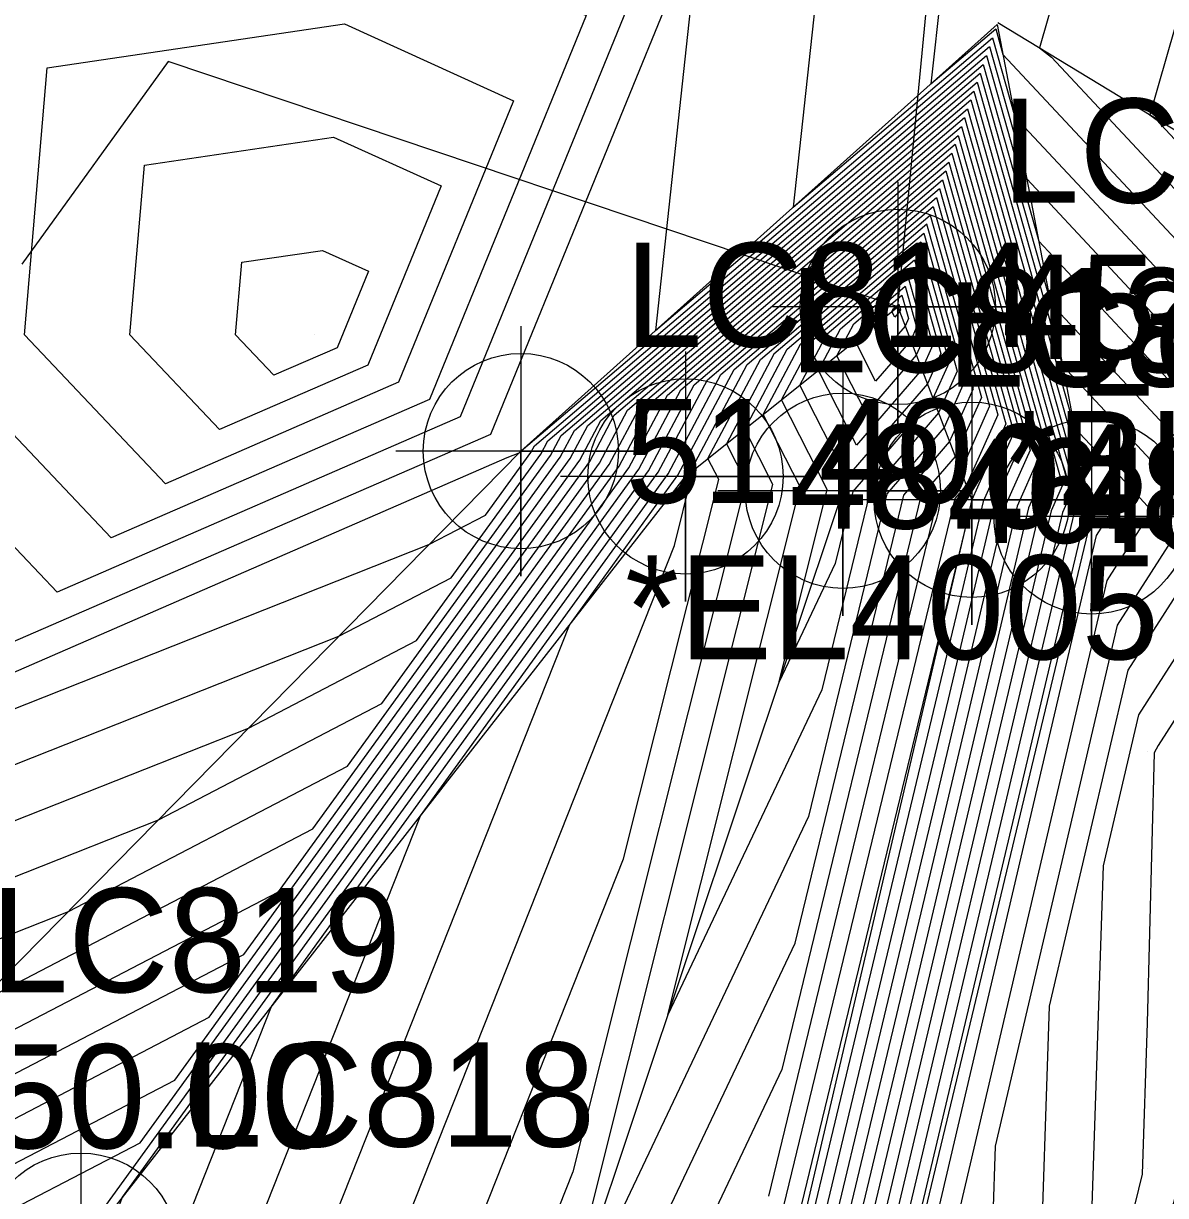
# Model space of a CAD drawing. Extents: x 2188792 to 2191981, y 386090 to 389710.
# Drawn here: x 2190413.16 to 2190440.59, y 388109.55 to 388137.69 of the extents above; entities that cross this region are included whole.
import ezdxf

# ---------------------------------------------------------------- set-up
doc = ezdxf.new("R2010")
doc.units = 0
for name, color, linetype in [('DTM Contours Major', 7, 'Continuous'), ('DTM Contours Minor', 7, 'Continuous'), ('Exist DTM Breakline', 7, 'Continuous'), ('Exist DTM Breakline Cogo Comment', 7, 'Continuous'), ('Exist DTM Breakline Cogo Elevation', 7, 'Continuous'), ('Exist DTM Breakline Cogo Number', 7, 'Continuous'), ('Exist DTM Breakline Cogo Point CELL', 7, 'Continuous'), ('Exist DTM Breakline Underwater', 7, 'Continuous'), ('Exist DTM Breakline Underwater Cogo Elevation', 7, 'Continuous'), ('Exist DTM Breakline Underwater Cogo Number', 7, 'Continuous'), ('Exist DTM Breakline Underwater Cogo Point CELL', 7, 'Continuous'), ('Exist DTM Drainline', 7, 'Continuous'), ('Exist DTM Drainline Cogo Elevation', 7, 'Continuous'), ('Exist DTM Drainline Cogo Number', 7, 'Continuous'), ('Exist DTM Drainline Cogo Point CELL', 7, 'Continuous'), ('Exist DTM QL2 LIDAR Elevation Point', 7, 'Continuous'), ('Exist Structure Minor Pipes RCP 18 Inch', 7, 'Continuous'), ('Exist Structure Minor Pipes RCP 18 Inch Cogo Comment', 7, 'Continuous'), ('Exist Structure Minor Pipes RCP 18 Inch Cogo Elevation', 7, 'Continuous'), ('Exist Structure Minor Pipes RCP 18 Inch Cogo Number', 7, 'Continuous'), ('Exist Structure Minor Pipes RCP 18 Inch Cogo Point CELL', 7, 'Continuous'), ('Exist Structure Minor Pipes RCP 18 Inch Leader', 7, 'Continuous'), ('PH Exist DTM Breakline', 7, 'Continuous')]:
    doc.layers.add(name, color=color, linetype=linetype)

msp = doc.modelspace()

# ---------------------------------------------------------------- linework, layer by layer
at = {"layer": 'DTM Contours Major'}
for points in [[(2190415.274, 388125.338), (2190410.651, 388130.212), (2190411.401, 388138.958), (2190421.14, 388140.396), (2190426.681, 388137.88), (2190422.912, 388128.659), (2190415.274, 388125.338)], [(2190435.202, 388138.489), (2190434.959, 388136.235), (2190436.515, 388137.557), (2190436.689, 388136.94), (2190441.886, 388131.377), (2190446.32, 388126.618), (2190443.336, 388121.966), (2190442.151, 388119.859), (2190441.922, 388111.011), (2190441.94, 388110.029), (2190441.708, 388109.287), (2190440.149, 388103.43), (2190439.4, 388100.364), (2190439.225, 388091.696), (2190439.053, 388088.958), (2190431.357, 388072.039), (2190428.002, 388069.063), (2190427.699, 388067.66), (2190421.721, 388058.375), (2190415.758, 388048.564)], [(2190400.405, 388108.26), (2190403.261, 388110.762), (2190402.066, 388118.578), (2190410.1, 388118.768), (2190420.737, 388122.975), (2190423.434, 388124.378), (2190425.587, 388127.35), (2190425.757, 388127.67), (2190436.14, 388136.491), (2190438.122, 388129.474), (2190439.819, 388127.657), (2190441.267, 388126.103), (2190439.433, 388123.243), (2190436.504, 388110.737), (2190436.335, 388105.647)], [(2190390.571, 388100.635), (2190400.954, 388104.132), (2190409.856, 388111.929), (2190409.852, 388111.956), (2190409.879, 388111.956), (2190409.915, 388111.97), (2190419.287, 388116.844), (2190426.763, 388127.168), (2190427.354, 388128.28), (2190435.764, 388135.426), (2190438.316, 388126.394), (2190438.117, 388125.95), (2190433.674, 388107.178), (2190432.375, 388101.76), (2190430.381, 388092.294), (2190429.486, 388078.052), (2190426.995, 388072.577), (2190425.91, 388071.614), (2190425.423, 388069.364), (2190423.324, 388066.104), (2190413.425, 388049.816)], [(2190391.476, 388096.928), (2190392.721, 388097.046), (2190401.504, 388100.003), (2190408.638, 388106.253), (2190413.954, 388108.694), (2190415.139, 388109.31), (2190427.94, 388126.987), (2190428.951, 388128.891), (2190435.389, 388134.36), (2190437.342, 388127.447), (2190436.757, 388126.139), (2190435.088, 388119.085), (2190430.975, 388101.927), (2190425.332, 388075.137), (2190424.875, 388072.827), (2190424.86, 388072.748), (2190424.662, 388071.956), (2190424.285, 388070.216), (2190424.126, 388069.969), (2190412.259, 388050.442)], [(2190421.117, 388105.784), (2190428.797, 388125.159), (2190429.208, 388126.8), (2190429.162, 388126.891), (2190430.548, 388129.501), (2190435.014, 388133.295), (2190436.368, 388128.5), (2190435.674, 388126.945), (2190435.125, 388126.31), (2190431.061, 388109.536)], [(2190431.372, 388128.654), (2190432.146, 388130.111), (2190434.638, 388132.229), (2190435.394, 388129.552), (2190435.007, 388128.685), (2190433.079, 388126.453), (2190432.66, 388124.725), (2190431.31, 388121.881), (2190432.47, 388126.503), (2190431.372, 388128.654)], [(2190433.861, 388129.87), (2190433.582, 388130.418), (2190433.743, 388130.722), (2190434.263, 388131.163), (2190434.421, 388130.605), (2190434.34, 388130.424), (2190433.861, 388129.87)]]:
    msp.add_lwpolyline(points, dxfattribs=at)
at = {"layer": 'DTM Contours Minor'}
for points in [[(2190444.217, 388149.422), (2190440.213, 388135.495), (2190440.365, 388135.379), (2190442.713, 388132.865), (2190448.341, 388126.825), (2190446.256, 388123.574), (2190443.984, 388119.537), (2190443.785, 388111.852), (2190443.822, 388109.838), (2190443.347, 388108.316), (2190441.179, 388100.168), (2190440.922, 388099.639), (2190440.758, 388090.18), (2190440.642, 388090.026), (2190440.415, 388089.731), (2190440.195, 388089.443), (2190432.23, 388071.931), (2190428.42, 388068.553), (2190428.154, 388067.32), (2190421.4, 388056.83), (2190416.225, 388048.314)], [(2190408.816, 388130.212), (2190407.248, 388133.11), (2190408.239, 388140.213), (2190408.974, 388143.639), (2190411.014, 388142.9), (2190413.602, 388141.962), (2190421.406, 388143.115), (2190428.425, 388139.927), (2190423.65, 388128.244), (2190413.973, 388124.037), (2190410.147, 388128.071), (2190407.901, 388127.967), (2190408.816, 388130.212)], [(2190438.719, 388141.118), (2190437.564, 388137.101), (2190437.853, 388136.881), (2190442.3, 388132.121), (2190447.33, 388126.722), (2190444.796, 388122.77), (2190443.067, 388119.698), (2190442.853, 388111.432), (2190442.881, 388109.934), (2190442.528, 388108.802), (2190440.24, 388100.205), (2190440.217, 388100.159), (2190440.149, 388096.229), (2190440.032, 388090.398), (2190440.01, 388090.049), (2190431.793, 388071.985), (2190428.211, 388068.808), (2190427.926, 388067.49), (2190421.561, 388057.603), (2190415.991, 388048.439)], [(2190400.146, 388140.099), (2190405.495, 388130.212), (2190402.295, 388122.361), (2190410.147, 388122.726), (2190411.371, 388121.435), (2190424.784, 388127.266), (2190425.066, 388127.377), (2190425.094, 388127.391), (2190425.116, 388127.422), (2190425.118, 388127.426), (2190436.29, 388136.918), (2190437.549, 388132.46), (2190440.646, 388129.145), (2190443.288, 388126.309), (2190439.942, 388121.09), (2190439.092, 388117.463), (2190438.798, 388108.593)], [(2190404.116, 388140.213), (2190403.63, 388136.729), (2190407.156, 388130.212), (2190405.098, 388125.164), (2190410.147, 388125.399), (2190412.672, 388122.736), (2190424.388, 388127.829), (2190429.402, 388140.095), (2190428.347, 388130.319), (2190436.365, 388137.131), (2190437.262, 388133.954), (2190441.06, 388129.889), (2190444.299, 388126.412), (2190440.416, 388120.358), (2190440.317, 388120.182), (2190440.149, 388113.698), (2190440.029, 388110.066), (2190437.741, 388100.707)], [(2190432.401, 388140.211), (2190431.653, 388133.277), (2190436.44, 388137.344), (2190436.976, 388135.447), (2190441.473, 388130.633), (2190445.309, 388126.515), (2190441.876, 388121.162), (2190441.234, 388120.02), (2190440.99, 388110.59), (2190440.998, 388110.124), (2190440.889, 388109.772), (2190440.149, 388106.995), (2190438.571, 388100.535), (2190438.418, 388092.994), (2190438.096, 388087.868), (2190430.921, 388072.092), (2190427.793, 388069.318), (2190427.471, 388067.831), (2190421.881, 388059.148), (2190415.525, 388048.689)], [(2190416.575, 388126.639), (2190413.186, 388130.212), (2190413.736, 388136.623), (2190420.875, 388137.677), (2190424.937, 388135.833), (2190422.174, 388129.073), (2190416.575, 388126.639)], [(2190400.295, 388109.086), (2190401.942, 388110.528), (2190400.508, 388119.902), (2190410.144, 388120.131), (2190422.901, 388125.176), (2190424.264, 388125.885), (2190425.351, 388127.386), (2190425.437, 388127.548), (2190436.215, 388136.705), (2190437.835, 388130.967), (2190440.233, 388128.401), (2190442.278, 388126.206), (2190439.687, 388122.166), (2190437.798, 388114.1), (2190437.566, 388107.12)], [(2190400.515, 388107.434), (2190404.58, 388110.995), (2190403.623, 388117.253), (2190410.056, 388117.406), (2190418.572, 388120.774), (2190422.605, 388122.871), (2190425.822, 388127.313), (2190426.076, 388127.792), (2190436.065, 388136.278), (2190438.409, 388127.98), (2190439.406, 388126.913), (2190440.257, 388125.999), (2190439.179, 388124.319), (2190435.21, 388107.373)], [(2190400.625, 388106.609), (2190405.899, 388111.229), (2190405.18, 388115.929), (2190410.011, 388116.043), (2190416.408, 388118.573), (2190421.775, 388121.364), (2190426.057, 388127.277), (2190426.396, 388127.914), (2190435.99, 388136.065), (2190438.695, 388126.487), (2190438.993, 388126.169), (2190439.246, 388125.896), (2190438.925, 388125.395), (2190433.916, 388104.01)], [(2190390.145, 388113.89), (2190393.172, 388103.236), (2190400.735, 388105.783), (2190407.218, 388111.462), (2190406.737, 388114.604), (2190409.967, 388114.681), (2190414.244, 388116.372), (2190420.946, 388119.858), (2190426.293, 388127.241), (2190426.715, 388128.036), (2190435.914, 388135.852), (2190438.705, 388125.973), (2190438.661, 388125.874), (2190433.108, 388102.416), (2190432.935, 388101.693), (2190432.669, 388100.43), (2190431.399, 388080.234), (2190427.868, 388072.47), (2190426.328, 388071.104), (2190425.878, 388069.024), (2190423.004, 388064.559), (2190413.892, 388049.565)], [(2190391.871, 388101.936), (2190400.844, 388104.957), (2190408.537, 388111.696), (2190408.294, 388113.28), (2190409.923, 388113.319), (2190412.079, 388114.171), (2190420.116, 388118.351), (2190426.528, 388127.205), (2190427.034, 388128.158), (2190435.839, 388135.639), (2190438.51, 388126.184), (2190438.389, 388125.912), (2190433.391, 388104.797), (2190432.655, 388101.726), (2190431.525, 388096.362), (2190430.442, 388079.143), (2190427.432, 388072.523), (2190426.119, 388071.359), (2190425.651, 388069.194), (2190423.164, 388065.332), (2190413.658, 388049.691)], [(2190390.515, 388099.754), (2190401.064, 388103.306), (2190409.633, 388110.813), (2190410.682, 388111.294), (2190418.457, 388115.337), (2190426.999, 388127.132), (2190427.673, 388128.402), (2190435.689, 388135.213), (2190438.121, 388126.605), (2190437.845, 388125.988), (2190433.956, 388109.56), (2190432.095, 388101.793), (2190429.237, 388088.227), (2190428.529, 388076.962), (2190426.559, 388072.631), (2190425.7, 388071.87), (2190425.196, 388069.535), (2190423.485, 388066.877), (2190413.192, 388049.941)], [(2190391.067, 388099.077), (2190401.174, 388102.48), (2190409.385, 388109.673), (2190411.5, 388110.644), (2190417.628, 388113.83), (2190427.234, 388127.096), (2190427.993, 388128.524), (2190435.614, 388135), (2190437.926, 388126.815), (2190437.573, 388126.026), (2190434.239, 388111.941), (2190431.815, 388101.826), (2190428.093, 388084.159), (2190427.572, 388075.871), (2190426.123, 388072.685), (2190425.491, 388072.125), (2190424.968, 388069.705), (2190423.645, 388067.65), (2190412.959, 388050.066)], [(2190417.876, 388127.94), (2190415.721, 388130.212), (2190416.071, 388134.288), (2190420.61, 388134.959), (2190423.193, 388133.786), (2190421.436, 388129.488), (2190417.876, 388127.94)], [(2190391.618, 388098.4), (2190401.284, 388101.655), (2190409.136, 388108.533), (2190412.318, 388109.994), (2190416.798, 388112.324), (2190427.469, 388127.059), (2190428.312, 388128.646), (2190435.539, 388134.786), (2190437.731, 388127.026), (2190437.301, 388126.063), (2190434.522, 388114.322), (2190431.535, 388101.86), (2190426.949, 388080.091), (2190426.615, 388074.781), (2190425.687, 388072.739), (2190425.282, 388072.38), (2190424.74, 388069.875), (2190423.805, 388068.423), (2190412.725, 388050.191)], [(2190392.17, 388097.723), (2190401.394, 388100.829), (2190408.887, 388107.393), (2190413.136, 388109.344), (2190415.968, 388110.817), (2190427.705, 388127.023), (2190428.632, 388128.768), (2190435.464, 388134.573), (2190437.537, 388127.237), (2190437.029, 388126.101), (2190434.805, 388116.703), (2190431.255, 388101.893), (2190425.805, 388076.024), (2190425.659, 388073.69), (2190425.251, 388072.793), (2190425.073, 388072.635), (2190424.513, 388070.046), (2190423.966, 388069.196), (2190412.492, 388050.317)], [(2190391.76, 388096.226), (2190393.272, 388096.369), (2190401.614, 388099.178), (2190408.389, 388105.113), (2190414.383, 388107.865), (2190414.404, 388107.872), (2190414.498, 388108.015), (2190414.973, 388108.066), (2190415.545, 388109.51), (2190428.175, 388126.95), (2190429.271, 388129.013), (2190435.314, 388134.147), (2190437.147, 388127.658), (2190436.486, 388126.177), (2190435.37, 388121.466), (2190430.695, 388101.96), (2190427.289, 388085.789), (2190424.721, 388072.787), (2190424.634, 388072.345), (2190424.136, 388070.357), (2190422.492, 388068.394), (2190411.757, 388050.742)], [(2190392.045, 388095.524), (2190393.824, 388095.692), (2190401.723, 388098.352), (2190408.141, 388103.973), (2190413.817, 388106.58), (2190413.91, 388106.61), (2190414.342, 388107.265), (2190416.509, 388107.496), (2190419.122, 388114.088), (2190428.411, 388126.914), (2190429.59, 388129.135), (2190435.239, 388133.934), (2190436.952, 388127.868), (2190436.214, 388126.215), (2190435.653, 388123.847), (2190430.415, 388101.993), (2190429.246, 388096.44), (2190424.567, 388072.748), (2190424.408, 388071.942), (2190424.041, 388070.476), (2190419.607, 388065.185), (2190411.077, 388051.159)], [(2190418.045, 388106.925), (2190422.699, 388118.665), (2190428.646, 388126.878), (2190429.91, 388129.257), (2190435.164, 388133.721), (2190436.758, 388128.079), (2190435.942, 388126.253), (2190435.936, 388126.228), (2190435.817, 388125.731), (2190430.422, 388103.46)], [(2190419.581, 388106.355), (2190426.275, 388123.243), (2190428.881, 388126.842), (2190430.229, 388129.379), (2190435.089, 388133.508), (2190436.563, 388128.289), (2190435.807, 388126.597), (2190435.534, 388126.281), (2190430.741, 388106.498)], [(2190385.509, 388099.267), (2190393.185, 388092.716), (2190396.029, 388092.984), (2190402.163, 388095.049), (2190407.145, 388099.414), (2190411.553, 388101.438), (2190411.937, 388101.563), (2190413.717, 388104.261), (2190422.653, 388105.214), (2190427.577, 388117.638), (2190429.861, 388126.741), (2190429.604, 388127.243), (2190430.868, 388129.623), (2190434.939, 388133.081), (2190436.173, 388128.71), (2190435.54, 388127.293), (2190434.716, 388126.339), (2190431.381, 388112.574), (2190427.052, 388103.453), (2190422.189, 388085.259), (2190421.678, 388076.588), (2190421.615, 388075.511), (2190423.231, 388071.156), (2190408.45, 388052.884)], [(2190408.459, 388053.747), (2190422.775, 388071.445), (2190419.806, 388079.448), (2190419.813, 388079.557), (2190419.865, 388080.441), (2190426.127, 388103.868), (2190431.701, 388115.612), (2190434.306, 388126.367), (2190435.407, 388127.641), (2190435.979, 388128.921), (2190434.864, 388132.868), (2190431.187, 388129.745), (2190430.046, 388127.596), (2190430.513, 388126.681), (2190426.358, 388110.117), (2190424.188, 388104.644), (2190413.561, 388103.511), (2190411.444, 388100.301), (2190410.987, 388100.152), (2190406.897, 388098.274), (2190402.273, 388094.224), (2190396.581, 388092.307), (2190393.469, 388092.013), (2190385.075, 388099.178)], [(2190430.488, 388127.949), (2190431.507, 388129.867), (2190434.788, 388132.655), (2190435.784, 388129.131), (2190435.273, 388127.989), (2190433.897, 388126.396), (2190432.021, 388118.65), (2190425.966, 388105.893), (2190431.165, 388126.622), (2190430.488, 388127.949)], [(2190430.93, 388128.302), (2190431.826, 388129.989), (2190434.713, 388132.442), (2190435.589, 388129.342), (2190435.14, 388128.337), (2190433.488, 388126.424), (2190432.341, 388121.687), (2190428.638, 388113.887), (2190431.817, 388126.563), (2190430.93, 388128.302)], [(2190419.177, 388129.241), (2190418.256, 388130.212), (2190418.406, 388131.954), (2190420.345, 388132.24), (2190421.449, 388131.739), (2190420.698, 388129.903), (2190419.177, 388129.241)], [(2190432.942, 388126.797), (2190431.814, 388129.007), (2190432.465, 388130.233), (2190434.563, 388132.016), (2190435.2, 388129.763), (2190434.873, 388129.033), (2190432.942, 388126.797)], [(2190433.172, 388127.565), (2190432.256, 388129.36), (2190432.785, 388130.355), (2190434.488, 388131.803), (2190435.005, 388129.973), (2190434.74, 388129.38), (2190433.172, 388127.565)], [(2190433.402, 388128.333), (2190432.698, 388129.712), (2190433.104, 388130.477), (2190434.413, 388131.59), (2190434.81, 388130.184), (2190434.607, 388129.728), (2190433.402, 388128.333)], [(2190433.631, 388129.102), (2190433.14, 388130.065), (2190433.424, 388130.6), (2190434.338, 388131.377), (2190434.615, 388130.394), (2190434.473, 388130.076), (2190433.631, 388129.102)], [(2190434.091, 388130.638), (2190434.023, 388130.77), (2190434.062, 388130.844), (2190434.188, 388130.95), (2190434.226, 388130.816), (2190434.206, 388130.772), (2190434.091, 388130.638)]]:
    msp.add_lwpolyline(points, dxfattribs=at)
at = {"layer": 'Exist DTM Breakline'}
for points in [[(2190425.111, 388127.423), (2190436.551, 388137.66), (2190438.817, 388125.852)], [(2190399.111, 388078.107), (2190403.689, 388083.58), (2190409.878, 388111.933), (2190425.111, 388127.423)], [(2190438.817, 388125.852), (2190433.021, 388101.683), (2190424.192, 388070.286), (2190412.166, 388050.492), (2190381.296, 388010.382)]]:
    msp.add_lwpolyline(points, dxfattribs=at)
at = {"layer": 'Exist DTM Breakline Cogo Point CELL'}
for points in [[(2190425.111, 388130.423), (2190425.111, 388124.423), (2190425.111, 388127.423), (2190428.111, 388127.423), (2190422.111, 388127.423)], [(2190438.817, 388128.852), (2190438.817, 388122.852), (2190438.817, 388125.852), (2190441.817, 388125.852), (2190435.817, 388125.852)]]:
    msp.add_lwpolyline(points, dxfattribs=at)
for centre in [(2190425.111, 388127.423), (2190438.817, 388125.852)]:
    msp.add_circle(centre, 2.344, dxfattribs=at)
at = {"layer": 'Exist DTM Breakline Underwater'}
for points in [[(2190429.065, 388126.813), (2190434.164, 388130.883), (2190435.939, 388126.253)], [(2190244.356, 388053.38), (2190283.091, 388070.226), (2190330.036, 388094.908), (2190369.99, 388097.372), (2190397.565, 388075.843), (2190404.692, 388083.028), (2190414.542, 388108.226), (2190429.065, 388126.813)], [(2190435.939, 388126.253), (2190430.269, 388102.011), (2190423.774, 388070.81), (2190408.449, 388052.77), (2190378.747, 388011.938)]]:
    msp.add_lwpolyline(points, dxfattribs=at)
at = {"layer": 'Exist DTM Breakline Underwater Cogo Point CELL'}
for points in [[(2190429.065, 388129.813), (2190429.065, 388123.813), (2190429.065, 388126.813), (2190432.065, 388126.813), (2190426.065, 388126.813)], [(2190435.939, 388129.253), (2190435.939, 388123.253), (2190435.939, 388126.253), (2190438.939, 388126.253), (2190432.939, 388126.253)], [(2190414.542, 388111.226), (2190414.542, 388105.226), (2190414.542, 388108.226), (2190417.542, 388108.226), (2190411.542, 388108.226)]]:
    msp.add_lwpolyline(points, dxfattribs=at)
for centre in [(2190429.065, 388126.813), (2190435.939, 388126.253), (2190414.542, 388108.226)]:
    msp.add_circle(centre, 2.344, dxfattribs=at)
at = {"layer": 'Exist DTM Drainline'}
msp.add_lwpolyline([(2190432.844, 388126.469), (2190425.398, 388104.194), (2190419.601, 388079.894)], dxfattribs=at)
at = {"layer": 'Exist DTM Drainline Cogo Point CELL'}
msp.add_lwpolyline([(2190432.844, 388129.469), (2190432.844, 388123.469), (2190432.844, 388126.469), (2190435.844, 388126.469), (2190429.844, 388126.469)], dxfattribs=at)
msp.add_circle((2190432.844, 388126.469), 2.344, dxfattribs=at)
at = {"layer": 'Exist DTM QL2 LIDAR Elevation Point'}
for p, q in [((2190420.147, 388130.212), (2190420.147, 388130.212)), ((2190440.149, 388120.211), (2190440.149, 388120.211)), ((2190440.149, 388110.21), (2190440.149, 388110.21))]:
    msp.add_line(p, q, dxfattribs=at)
at = {"layer": 'Exist Structure Minor Pipes RCP 18 Inch'}
msp.add_line((2190434.164, 388130.883), (2190437.119, 388161.884), dxfattribs=at)
at = {"layer": 'Exist Structure Minor Pipes RCP 18 Inch Cogo Point CELL'}
msp.add_lwpolyline([(2190434.164, 388133.883), (2190434.164, 388127.883), (2190434.164, 388130.883), (2190437.164, 388130.883), (2190431.164, 388130.883)], dxfattribs=at)
msp.add_circle((2190434.164, 388130.883), 2.344, dxfattribs=at)
at = {"layer": 'Exist Structure Minor Pipes RCP 18 Inch Leader'}
msp.add_lwpolyline([(2190434.164, 388130.883), (2190416.636, 388136.773), (2190413.126, 388131.907)], dxfattribs=at)
at = {"layer": 'PH Exist DTM Breakline'}
msp.add_lwpolyline([(2190436.563, 388137.707), (2190443.176, 388133.698), (2190453.029, 388127.303), (2190457.812, 388121.358)], dxfattribs=at)

# ---------------------------------------------------------------- texts
at = {"layer": 'Exist DTM Breakline Cogo Comment'}
msp.add_text('*EL4005', height=2.5, dxfattribs=at).set_placement((2190427.611, 388122.423))
at = {"layer": 'Exist DTM Breakline Cogo Elevation'}
for s, p in [('51.40', (2190427.611, 388126.173)), ('50.00', (2190412.378, 388110.683))]:
    msp.add_text(s, height=2.5, dxfattribs=at).set_placement(p)
at = {"layer": 'Exist DTM Breakline Cogo Number'}
for s, p in [('LC814', (2190427.611, 388129.923)), ('LC819', (2190412.378, 388114.433))]:
    msp.add_text(s, height=2.5, dxfattribs=at).set_placement(p)
at = {"layer": 'Exist DTM Breakline Underwater Cogo Elevation'}
for s, p in [('48.04', (2190431.565, 388125.563)), ('48.40', (2190438.439, 388125.003))]:
    msp.add_text(s, height=2.5, dxfattribs=at).set_placement(p)
at = {"layer": 'Exist DTM Breakline Underwater Cogo Number'}
for s, p in [('LC813', (2190431.565, 388129.313)), ('LC811', (2190438.439, 388128.753)), ('LC818', (2190417.042, 388110.726))]:
    msp.add_text(s, height=2.5, dxfattribs=at).set_placement(p)
at = {"layer": 'Exist DTM Drainline Cogo Elevation'}
msp.add_text('46.89', height=2.5, dxfattribs=at).set_placement((2190435.344, 388125.219))
at = {"layer": 'Exist DTM Drainline Cogo Number'}
msp.add_text('LC812', height=2.5, dxfattribs=at).set_placement((2190435.344, 388128.969))
at = {"layer": 'Exist Structure Minor Pipes RCP 18 Inch Cogo Comment'}
msp.add_text('*BL4218', height=2.5, dxfattribs=at).set_placement((2190436.664, 388125.883))
at = {"layer": 'Exist Structure Minor Pipes RCP 18 Inch Cogo Elevation'}
msp.add_text('45.74', height=2.5, dxfattribs=at).set_placement((2190436.664, 388129.633))
at = {"layer": 'Exist Structure Minor Pipes RCP 18 Inch Cogo Number'}
msp.add_text('LC808', height=2.5, dxfattribs=at).set_placement((2190436.664, 388133.383))

doc.saveas('drawing.dxf')
